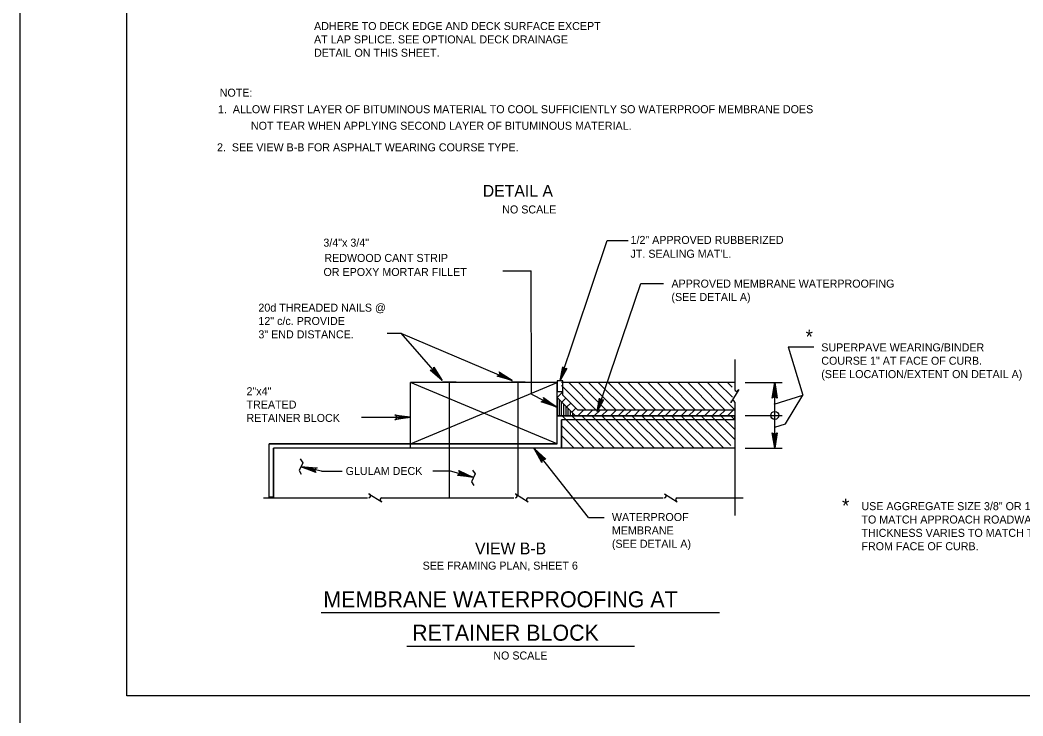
# Model space of a CAD drawing. Extents: x 638175 to 640495, y 294277 to 298435.
# Drawn here: x 638435.5 to 638811.4, y 296067 to 296327.6 of the extents above; entities that cross this region are included whole.
import ezdxf

# ---------------------------------------------------------------- set-up
doc = ezdxf.new("R2010")
doc.units = 0
for name, color, linetype in [('1', 7, 'Continuous'), ('2', 7, 'Continuous'), ('4', 7, 'Continuous'), ('62', 7, 'Continuous'), ('PLT-BNDY', 7, 'Continuous')]:
    doc.layers.add(name, color=color, linetype=linetype)

msp = doc.modelspace()

# ---------------------------------------------------------------- linework, layer by layer
at = {"layer": '1'}
for p, q in [((638578.15, 296210.3), (638593.71, 296192.66)), ((638578.15, 296210.3), (638619.95, 296192.66)), ((638723.33, 296205.26), (638732.97, 296205.26)), ((638723.33, 296205.26), (638728.84, 296187.07)), ((638581.79, 296168.84), (638636.8, 296191.81)), ((638636.8, 296168.84), (638581.79, 296191.81)), ((638593.84, 296192.1), (638598.98, 296192.1)), ((638596.41, 296148.68), (638596.41, 296192.1)), ((638619.61, 296192.1), (638624.75, 296192.1)), ((638622.18, 296149.63), (638622.18, 296192.1)), ((638718.17, 296183.74), (638728.84, 296187.07)), ((638722.33, 296176.41), (638728.84, 296187.07)), ((638721.05, 296179.43), (638707.19, 296179.43)), ((638718.35, 296175.17), (638722.33, 296176.41))]:
    msp.add_line(p, q, dxfattribs=at)
for points in [[(638717.65, 296186.28), (638718.05, 296186.48), (638718.35, 296191.81), (638717.65, 296186.28), (638717.41, 296185.99), (638718.35, 296191.81), (638718.61, 296186.49), (638719.01, 296186.29), (638718.35, 296191.81), (638719.27, 296185.99), (638719.01, 296186.29)], [(638576.26, 296179.52), (638576.46, 296179.12), (638581.79, 296178.82), (638576.26, 296179.52), (638575.97, 296179.76), (638581.79, 296178.82), (638576.47, 296178.56), (638576.27, 296178.16), (638581.79, 296178.82), (638575.97, 296177.9), (638576.27, 296178.16)], [(638719.04, 296172.78), (638718.64, 296172.57), (638718.35, 296167.24), (638719.04, 296172.78), (638719.28, 296173.06), (638718.35, 296167.24), (638718.08, 296172.57), (638717.69, 296172.76), (638718.35, 296167.24), (638717.42, 296173.06), (638717.69, 296172.76)]]:
    msp.add_lwpolyline(points, dxfattribs=at)
msp.add_circle((638718.35, 296179.52), 1.5, dxfattribs=at)
at = {"layer": '2'}
for p, q in [((638475.46, 296074.46), (638475.46, 296638.46)), ((638637.9, 296192.6), (638655.5, 296245.02)), ((638655.5, 296245.02), (638663.37, 296245.02)), ((638616.46, 296233.66), (638626.97, 296233.66)), ((638627.18, 296187.5), (638626.97, 296233.66)), ((638652.01, 296181.52), (638668.14, 296228.97)), ((638668.14, 296228.97), (638676.58, 296228.97)), ((638573.07, 296210.3), (638578.15, 296210.3)), ((638703.34, 296200.47), (638703.34, 296189.3)), ((638636.8, 296191.81), (638581.79, 296191.81)), ((638581.79, 296167.24), (638581.79, 296191.81)), ((638636.8, 296191.81), (638629.39, 296191.81)), ((638636.8, 296186.33), (638636.8, 296191.81)), ((638703.34, 296191.81), (638638.4, 296191.81)), ((638702.71, 296191.81), (638639.53, 296191.81)), ((638641.09, 296191.81), (638651.38, 296181.52)), ((638644.79, 296191.81), (638655.09, 296181.52)), ((638648.5, 296191.81), (638658.88, 296181.52)), ((638652.2, 296191.81), (638662.59, 296181.52)), ((638655.91, 296191.81), (638666.29, 296181.52)), ((638659.61, 296191.81), (638670, 296181.52)), ((638663.32, 296191.81), (638673.7, 296181.52)), ((638667.02, 296191.81), (638677.41, 296181.52)), ((638670.73, 296191.81), (638681.11, 296181.52)), ((638674.43, 296191.81), (638684.82, 296181.52)), ((638678.33, 296191.81), (638688.63, 296181.52)), ((638682.04, 296191.81), (638692.33, 296181.52)), ((638685.74, 296191.81), (638696.04, 296181.52)), ((638689.45, 296191.81), (638699.74, 296181.52)), ((638693.15, 296191.81), (638703.1, 296181.87)), ((638696.86, 296191.81), (638702.51, 296186.35)), ((638700.56, 296191.81), (638702.32, 296190.06)), ((638707.19, 296191.81), (638721.05, 296191.81)), ((638718.35, 296179.53), (638718.35, 296191.81)), ((638636.77, 296186.29), (638638.9, 296188.42)), ((638638.4, 296190.8), (638647.68, 296181.52)), ((638638.9, 296187.13), (638638.9, 296188.51)), ((638627.18, 296187.5), (638636.43, 296182.76)), ((638636.79, 296179.42), (638636.79, 296186.26)), ((638636.79, 296186.26), (638643.64, 296179.42)), ((638636.8, 296179.73), (638636.8, 296186.17)), ((638638.55, 296184.5), (638640.04, 296185.99)), ((638638.9, 296187.13), (638644.51, 296181.52)), ((638640.45, 296182.69), (638641.89, 296184.14)), ((638703.34, 296184.44), (638703.34, 296142.09)), ((638642.32, 296180.73), (638643.81, 296182.22)), ((638703.22, 296181.52), (638644.51, 296181.52)), ((638644.61, 296179.45), (638646.68, 296181.52)), ((638647.87, 296179.42), (638649.97, 296181.52)), ((638650.7, 296179.38), (638652.84, 296181.52)), ((638653.53, 296179.46), (638655.59, 296181.52)), ((638656.75, 296179.42), (638658.85, 296181.52)), ((638659.58, 296179.38), (638661.72, 296181.52)), ((638662.41, 296179.46), (638664.47, 296181.52)), ((638665.59, 296179.42), (638667.69, 296181.52)), ((638668.42, 296179.38), (638670.56, 296181.52)), ((638671.24, 296179.46), (638673.31, 296181.52)), ((638674.43, 296179.42), (638676.53, 296181.52)), ((638677.25, 296179.38), (638679.39, 296181.52)), ((638680.08, 296179.46), (638682.14, 296181.52)), ((638683.22, 296179.42), (638685.33, 296181.52)), ((638686.05, 296179.38), (638688.19, 296181.52)), ((638688.88, 296179.46), (638690.94, 296181.52)), ((638692.02, 296179.42), (638694.12, 296181.52)), ((638694.85, 296179.38), (638696.99, 296181.52)), ((638697.68, 296179.46), (638699.74, 296181.52)), ((638700.63, 296179.42), (638702.73, 296181.52)), ((638563.46, 296178.82), (638581.79, 296178.82)), ((638643.64, 296179.42), (638636.8, 296179.42)), ((638636.8, 296168.84), (638636.8, 296179.42)), ((638703.22, 296177.82), (638638.4, 296177.82)), ((638638.4, 296167.24), (638638.4, 296177.82)), ((638638.61, 296179.42), (638650.78, 296167.24)), ((638642.22, 296179.42), (638654.4, 296167.24)), ((638703.22, 296179.42), (638643.64, 296179.42)), ((638646.07, 296179.42), (638658.25, 296167.24)), ((638649.83, 296179.36), (638661.95, 296167.24)), ((638653.51, 296179.39), (638665.66, 296167.24)), ((638657.09, 296179.51), (638669.36, 296167.24)), ((638661.08, 296179.34), (638673.28, 296167.24)), ((638664.74, 296179.39), (638676.99, 296167.24)), ((638668.46, 296179.37), (638680.69, 296167.24)), ((638672.14, 296179.4), (638684.4, 296167.24)), ((638675.85, 296179.38), (638688.1, 296167.24)), ((638679.49, 296179.45), (638691.81, 296167.24)), ((638683.29, 296179.36), (638695.51, 296167.24)), ((638686.95, 296179.4), (638699.22, 296167.24)), ((638690.75, 296179.39), (638701.84, 296168.31)), ((638694.39, 296179.46), (638703.34, 296170.51)), ((638698.17, 296179.38), (638703.34, 296174.22)), ((638701.83, 296179.43), (638703.35, 296177.91)), ((638718.35, 296167.24), (638718.35, 296179.53)), ((638638.4, 296175.7), (638646.86, 296167.24)), ((638638.4, 296172.01), (638643.16, 296167.24)), ((638636.8, 296168.84), (638528.83, 296168.84)), ((638528.83, 296148.9), (638528.83, 296168.84)), ((638703.34, 296167.24), (638530.43, 296167.24)), ((638530.43, 296148.9), (638530.43, 296167.24)), ((638636.8, 296167.24), (638581.79, 296167.24)), ((638707.19, 296167.24), (638721.05, 296167.24)), ((638548.46, 296158.6), (638556.22, 296158.6)), ((638590.16, 296158.79), (638596.69, 296158.79)), ((638526.68, 296148.68), (638565.7, 296148.68)), ((638571.11, 296148.68), (638620.57, 296148.68)), ((638626.02, 296148.61), (638676.46, 296148.61)), ((638681.8, 296148.61), (638706.48, 296148.61)), ((638648.57, 296141.28), (638654.41, 296141.28)), ((638548.36, 296105.65), (638697.57, 296105.65)), ((638548.36, 296105.65), (638697.57, 296105.65)), ((638580.4, 296093.09), (638665.7, 296093.09)), ((638580.4, 296093.09), (638665.7, 296093.09)), ((639261.46, 296074.46), (638475.46, 296074.46))]:
    msp.add_line(p, q, dxfattribs=at)
for points in [[(638640.1, 296197.06), (638639.55, 296196.98), (638637.9, 296192.6), (638640.1, 296197.06), (638640.37, 296197.09), (638637.9, 296192.6), (638639.13, 296197.07), (638638.94, 296197.46), (638637.9, 296192.6), (638638.9, 296197.73), (638638.94, 296197.46)], [(638704.66, 296188.94), (638704.85, 296189.24), (638701.83, 296184.43), (638702.03, 296184.75)], [(638653.96, 296185.43), (638653.57, 296185.23), (638651.81, 296180.94), (638653.96, 296185.43), (638654.15, 296185.43), (638651.81, 296180.94), (638652.98, 296185.43), (638652.79, 296185.62), (638651.81, 296180.94), (638652.59, 296186.01), (638652.79, 296185.62)], [(638566.54, 296150.01), (638566.24, 296150.2), (638571.05, 296147.17), (638570.73, 296147.38)], [(638621.41, 296150.01), (638621.11, 296150.2), (638625.92, 296147.17), (638625.6, 296147.38)], [(638677.3, 296149.94), (638677, 296150.12), (638681.81, 296147.1), (638681.49, 296147.3)]]:
    msp.add_lwpolyline(points, dxfattribs=at)
for centre, start, end in [((638704.05, 296189.3), 180, 330), ((638702.63, 296184.38), 5.3286, 147.8672), ((638566.18, 296149.4), 270, 60), ((638571.11, 296147.98), 95.3286, 237.8672), ((638621.05, 296149.4), 270, 60), ((638625.98, 296147.98), 95.3286, 237.8672), ((638676.94, 296149.32), 270, 60), ((638681.86, 296147.9), 95.3286, 237.8672)]:
    msp.add_arc(centre, 0.71, start, end, dxfattribs=at)
at = {"layer": '62'}
for p, q in [((638637.59, 296179.42), (638637.59, 296185.47)), ((638638.43, 296179.42), (638638.43, 296184.63)), ((638639.27, 296179.42), (638639.27, 296183.79)), ((638640.11, 296179.42), (638640.11, 296182.95)), ((638640.95, 296179.42), (638640.95, 296182.11)), ((638641.79, 296179.42), (638641.79, 296181.27)), ((638642.64, 296179.42), (638642.64, 296180.41)), ((638648.57, 296141.28), (638628.16, 296167.09)), ((638548.46, 296158.6), (638540.88, 296160.24)), ((638596.69, 296158.79), (638605.21, 296156.36))]:
    msp.add_line(p, q, dxfattribs=at)
for points in [[(638590.58, 296197.28), (638590.41, 296196.86), (638593.71, 296192.66), (638590.58, 296197.28), (638590.57, 296197.65), (638593.71, 296192.66), (638590, 296196.49), (638589.57, 296196.38), (638593.71, 296192.66), (638589.17, 296196.43), (638589.57, 296196.38)], [(638615.19, 296195.57), (638615.21, 296195.12), (638619.95, 296192.66), (638615.19, 296195.57), (638615.03, 296195.91), (638619.95, 296192.66), (638614.99, 296194.61), (638614.65, 296194.33), (638619.95, 296192.66), (638614.26, 296194.21), (638614.65, 296194.33)], [(638631.82, 296185.9), (638631.82, 296185.45), (638636.43, 296182.76), (638631.82, 296185.9), (638631.68, 296186.25), (638636.43, 296182.76), (638631.57, 296184.95), (638631.21, 296184.69), (638636.43, 296182.76), (638630.83, 296184.59), (638631.21, 296184.69)], [(638631.05, 296162.31), (638631.24, 296162.73), (638628.16, 296167.09), (638631.05, 296162.31), (638631.04, 296161.94), (638628.16, 296167.09), (638631.67, 296163.07), (638632.1, 296163.17), (638628.16, 296167.09), (638632.5, 296163.1), (638632.1, 296163.17)], [(638540.39, 296163.26), (638541.46, 296161.8), (638540.1, 296158.88), (638540.88, 296157.52)], [(638546.14, 296158.39), (638546.02, 296158.83), (638540.88, 296160.24), (638546.14, 296158.39), (638546.37, 296158.09), (638540.88, 296160.24), (638546.14, 296159.37), (638546.41, 296159.72), (638540.88, 296160.24), (638546.76, 296159.91), (638546.41, 296159.72)], [(638600.08, 296158.55), (638600.16, 296158.11), (638605.21, 296156.36), (638600.08, 296158.55), (638599.87, 296158.86), (638605.21, 296156.36), (638600.02, 296157.57), (638599.72, 296157.24), (638605.21, 296156.36), (638599.36, 296157.07), (638599.72, 296157.24)], [(638605.01, 296159.08), (638606.08, 296157.62), (638604.72, 296154.7), (638605.5, 296153.34)]]:
    msp.add_lwpolyline(points, dxfattribs=at)
for points in [[(638636.73, 296188.51), (638638.9, 296188.51), (638638.9, 296192.54), (638636.73, 296192.54)], [(638636.79, 296186.26), (638636.79, 296179.42), (638643.64, 296179.42)], [(638703.22, 296179.42), (638703.22, 296177.82), (638638.4, 296177.82), (638638.4, 296167.24), (638530.43, 296167.24), (638530.43, 296148.9), (638528.83, 296148.9), (638528.83, 296168.84), (638636.8, 296168.84), (638636.79, 296179.42)]]:
    msp.add_lwpolyline(points, close=True, dxfattribs=at)
at = {"layer": 'PLT-BNDY'}
msp.add_lwpolyline([(638435.46, 296653.46), (639276.46, 296653.46), (639276.46, 296059.46), (638435.46, 296059.46)], close=True, dxfattribs=at)

# ---------------------------------------------------------------- texts
at = {"layer": '1'}
for p in [(638729.91, 296206.46), (638743.56, 296143.14)]:
    msp.add_text('*', height=5.18, dxfattribs=at).set_placement(p)
at = {"layer": '2'}
for s, height, p in [('3/4"x 3/4"', 3, (638549.14, 296242.76)), ('1/2" APPROVED RUBBERIZED', 3, (638664.27, 296243.77)), ("JT. SEALING MAT'L.", 3, (638664.27, 296238.59)), ('REDWOOD CANT STRIP', 3, (638549.51, 296237.03)), ('OR EPOXY MORTAR FILLET', 3, (638549.18, 296231.77)), ('APPROVED MEMBRANE WATERPROOFING', 3, (638679.61, 296227.41)), ('(SEE DETAIL A)', 3, (638679.61, 296222.41)), ('20d THREADED NAILS @', 3, (638524.79, 296218.41)), ('12" c/c. PROVIDE', 3, (638524.79, 296213.41)), ('3" END DISTANCE.', 3, (638524.79, 296208.41)), ('SUPERPAVE WEARING/BINDER', 3, (638735.77, 296203.52)), ('COURSE 1" AT FACE OF CURB.', 3, (638735.77, 296198.52)), ('(SEE LOCATION/EXTENT ON DETAIL A)', 3, (638735.77, 296193.51)), ('2"x4"', 3, (638520.34, 296187.09)), ('TREATED', 3, (638520.34, 296182.09)), ('RETAINER BLOCK', 3, (638520.34, 296177.09)), ('GLULAM DECK', 3, (638557.49, 296157.22)), ('USE AGGREGATE SIZE 3/8" OR 1/2" FOR WEARING COURSE', 3, (638750.82, 296144.04)), ('WATERPROOF', 3, (638657.29, 296139.96)), ('TO MATCH APPROACH ROADWAY PAVEMENT AGGREGATE,', 3, (638750.82, 296139.04)), ('MEMBRANE', 3, (638657.29, 296134.96)), ('THICKNESS VARIES TO MATCH THICKNESS @ 6\'-0"', 3, (638750.82, 296134.04)), ('(SEE DETAIL A)', 3, (638657.29, 296129.96)), ('FROM FACE OF CURB.', 3, (638750.82, 296129.04)), ('MEMBRANE WATERPROOFING AT', 6, (638549.12, 296107.64)), ('MEMBRANE WATERPROOFING AT', 6, (638549.12, 296107.64)), ('RETAINER BLOCK', 6, (638582.4, 296095.13)), ('RETAINER BLOCK', 6, (638582.4, 296095.13))]:
    msp.add_text(s, height=height, dxfattribs=at).set_placement(p)
at = {"layer": '4'}
for s, height, p in [('ADHERE TO DECK EDGE AND DECK SURFACE EXCEPT', 3, (638545.65, 296323.9)), ('AT LAP SPLICE. SEE OPTIONAL DECK DRAINAGE ', 3, (638545.65, 296318.9)), ('DETAIL ON THIS SHEET.', 3, (638545.65, 296313.9)), ('NOTE:', 3, (638510.29, 296298.93)), ('NOTE:', 3, (638510.29, 296298.93)), ('1.  ALLOW FIRST LAYER OF BITUMINOUS MATERIAL TO COOL SUFFICIENTLY SO WATERPROOF MEMBRANE DOES ', 3, (638509.63, 296292.74)), ('1.  ALLOW FIRST LAYER OF BITUMINOUS MATERIAL TO COOL SUFFICIENTLY SO WATERPROOF MEMBRANE DOES ', 3, (638509.63, 296292.74)), ('NOT TEAR WHEN APPLYING SECOND LAYER OF BITUMINOUS MATERIAL.', 3, (638522, 296286.55)), ('NOT TEAR WHEN APPLYING SECOND LAYER OF BITUMINOUS MATERIAL.', 3, (638522, 296286.55)), ('2.  SEE VIEW B-B FOR ASPHALT WEARING COURSE TYPE.', 3, (638509.28, 296278.47)), ('DETAIL A', 4.429, (638608.88, 296261.45)), ('DETAIL A', 4.429, (638608.88, 296261.45)), ('NO SCALE', 3, (638616.18, 296255.19)), ('NO SCALE', 3, (638616.18, 296255.19)), ('VIEW B-B', 4.429, (638606, 296127.49)), ('SEE FRAMING PLAN, SHEET 6', 3, (638586.35, 296121.76)), ('NO SCALE', 3, (638612.84, 296088.09)), ('NO SCALE', 3, (638612.84, 296088.09))]:
    msp.add_text(s, height=height, dxfattribs=at).set_placement(p)

doc.saveas('drawing.dxf')
